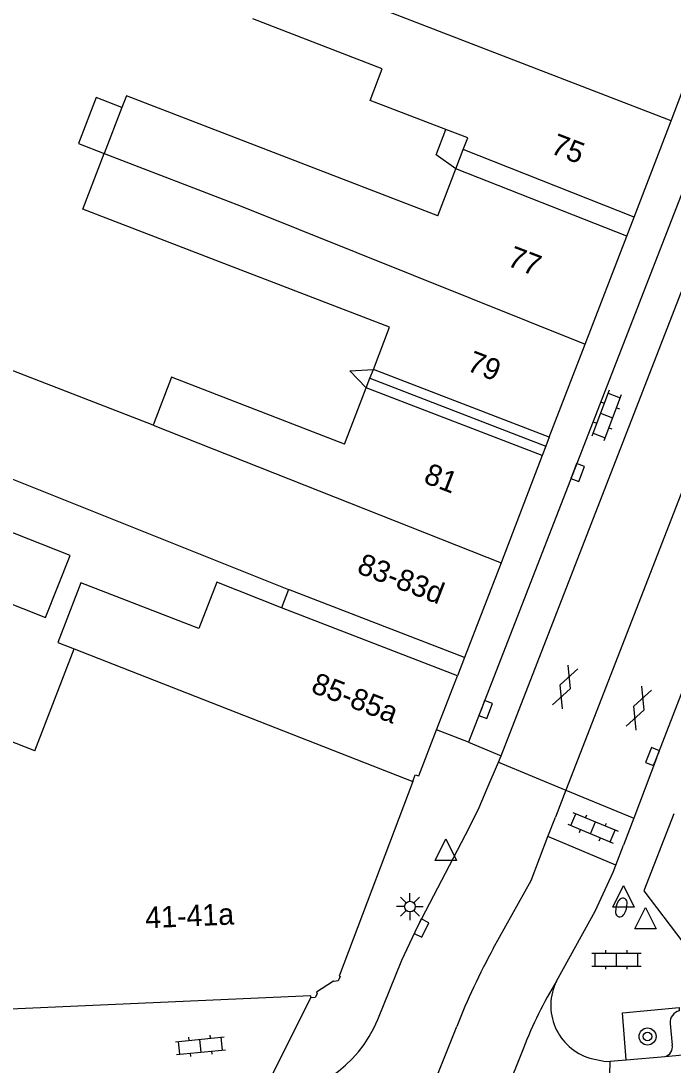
# Model space of a CAD drawing. Extents: x 132998 to 136004, y 396998 to 398512.
# Drawn here: x 134677.73 to 134708.25, y 397371.71 to 397420.57 of the extents above; entities that cross this region are included whole.
import ezdxf

# ---------------------------------------------------------------- set-up
doc = ezdxf.new("R2010")
doc.units = 0
for name, color, linetype in [('gg-afsc-erfafscheiding', 7, 'Continuous'), ('gg-anno-huisnummerreeks BGT', 7, 'Continuous'), ('gg-bbg-gedigitaliseerde bebouwing', 7, 'Continuous'), ('gg-bbg-gedigitaliseerde bebouwing onder overbouw', 7, 'Continuous'), ('gg-bbg-gedigitaliseerde overbouw', 7, 'Continuous'), ('gg-bbg-hoofdgebouw', 7, 'Continuous'), ('gg-bbg-luifel en loopbrug', 7, 'Continuous'), ('gg-bbg-pand overbouw', 7, 'Continuous'), ('gg-bbg-tussenscheiding', 7, 'Continuous'), ('gg-bbg-tussenscheiding niveau 01', 7, 'Continuous'), ('gg-knt-verharding', 7, 'Continuous'), ('gg-knt-verharding nz', 7, 'Continuous'), ('gt-grn-weggrens', 7, 'Continuous'), ('gt-symb-boom', 7, 'Continuous'), ('gt-symb-brandkraan', 7, 'Continuous'), ('gt-symb-gesloten verharding', 7, 'Continuous'), ('gt-symb-klinker verharding', 7, 'Continuous'), ('gt-symb-kolk', 7, 'Continuous'), ('gt-symb-lichtmast', 7, 'Continuous'), ('gt-symb-waterafsluiter', 7, 'Continuous')]:
    doc.layers.add(name, color=color, linetype=linetype)

# ---------------------------------------------------------------- blocks, each defined once
blk = doc.blocks.new('gt0-KOLK')
at = {"layer": 'gt-symb-kolk'}
blk.add_lwpolyline([(0, 0), (0.375, 0), (0.375, 0.4), (-0.375, 0.4), (-0.375, 0), (0, 0)], dxfattribs=at)
blk = doc.blocks.new('gt0-KL1')
at = {"layer": 'gt-symb-klinker verharding'}
for p, q in [((-1.15, 0.3), (1.15, 0.3)), ((-1, -0.3), (-1, 0.3)), ((-0.5, 0.3), (-0.5, 0.45)), ((0, -0.3), (0, 0.3)), ((0.5, 0.3), (0.5, 0.45)), ((1, -0.3), (1, 0.3)), ((-1.15, -0.3), (1.15, -0.3)), ((-0.5, -0.45), (-0.5, -0.3)), ((0.5, -0.45), (0.5, -0.3))]:
    blk.add_line(p, q, dxfattribs=at)
blk = doc.blocks.new('gt0-WAFSL')
at = {"layer": 'gt-symb-waterafsluiter'}
for p, q in [((-0.5, -0.333), (0, 0.667)), ((0, 0.667), (0.5, -0.333)), ((0.5, -0.333), (-0.5, -0.333))]:
    blk.add_line(p, q, dxfattribs=at)
blk = doc.blocks.new('gt0-BR')
at = {"layer": 'gt-symb-brandkraan'}
for centre, radius, start, end in [((-0.244, 0), 0.206, 107.5669, 252.4331), ((0.599, -2.664), 3, 106.892, 107.5669), ((0, -0.691), 0.938, 73.108, 106.892), ((-0.599, -2.664), 3, 72.4331, 73.108), ((0.244, 0), 0.206, 287.567, 72.4331), ((0.599, 2.664), 3, 252.4331, 253.108), ((0, 0.691), 0.938, 253.108, 286.8921), ((-0.599, 2.664), 3, 286.8921, 287.567)]:
    blk.add_arc(centre, radius, start, end, dxfattribs=at)
blk = doc.blocks.new('gt0-LMAST')
at = {"layer": 'gt-symb-lichtmast'}
for p, q in [((-0.005, 0.246), (-0.005, 0.621)), ((-0.182, 0.173), (-0.447, 0.438)), ((0.172, 0.173), (0.437, 0.438)), ((-0.255, -0.004), (-0.63, -0.004)), ((-0.182, -0.181), (-0.447, -0.446)), ((-0.005, -0.254), (-0.005, -0.629)), ((0.437, -0.446), (0.172, -0.181)), ((0.245, -0.004), (0.62, -0.004))]:
    blk.add_line(p, q, dxfattribs=at)
blk.add_circle((-0.005, -0.004), 0.25, dxfattribs=at)
blk = doc.blocks.new('gt0-BOOM')
at = {"layer": 'gt-symb-boom'}
for radius in [0.4, 0.2]:
    blk.add_circle((0, 0), radius, dxfattribs=at)
blk = doc.blocks.new('gt0-GESVH1')
at = {"layer": 'gt-symb-gesloten verharding'}
for p, q in [((-0.992, -0.261), (0.008, 0.239)), ((0.008, -0.261), (-0.992, 0.239)), ((0.008, 0.239), (1.008, -0.261)), ((1.008, 0.239), (0.008, -0.261))]:
    blk.add_line(p, q, dxfattribs=at)

msp = doc.modelspace()

# ---------------------------------------------------------------- linework, layer by layer
at = {"layer": 'gg-afsc-erfafscheiding'}
for points in [[(134698.082, 397413.654), (134697.168, 397414.312), (134697.621, 397415.485)], [(134693.893, 397403.406), (134693.128, 397404.194), (134694.222, 397404.26)]]:
    msp.add_lwpolyline(points, dxfattribs=at)
at = {"layer": 'gg-bbg-gedigitaliseerde bebouwing'}
for p, q in [((134694.64, 397418.328), (134688.584, 397420.661)), ((134682.458, 397416.52), (134681.631, 397414.374)), ((134697.235, 397411.455), (134698.082, 397413.654)), ((134683.913, 397401.648), (134657.331, 397411.971)), ((134692.878, 397400.772), (134693.893, 397403.406)), ((134678.374, 397386.416), (134680.215, 397391.195)), ((134678.374, 397386.416), (134675.549, 397387.53))]:
    msp.add_line(p, q, dxfattribs=at)
for points in [[(134697.621, 397415.485), (134694.072, 397416.852), (134694.64, 397418.328)], [(134697.235, 397411.455), (134682.669, 397417.068), (134682.458, 397416.52)], [(134698.428, 397414.551), (134698.637, 397415.093), (134697.621, 397415.485)], [(134687.029, 397409.299), (134680.626, 397411.766), (134681.631, 397414.374)], [(134694.222, 397404.26), (134694.982, 397406.235), (134687.029, 397409.299)], [(134665.887, 397402.945), (134666.346, 397404.137), (134677.125, 397399.829), (134676.912, 397399.297), (134690.257, 397393.964)], [(134692.878, 397400.772), (134684.778, 397403.893), (134683.913, 397401.648)], [(134689.922, 397393.103), (134686.893, 397394.312), (134686.06, 397392.144), (134680.531, 397394.275), (134679.459, 397391.491), (134680.215, 397391.195)]]:
    msp.add_lwpolyline(points, dxfattribs=at)
at = {"layer": 'gg-bbg-gedigitaliseerde bebouwing onder overbouw'}
for p, q in [((134706.427, 397411.389), (134698.428, 397414.551)), ((134706.081, 397410.492), (134698.082, 397413.654)), ((134702.458, 397401.087), (134694.222, 397404.26)), ((134702.128, 397400.233), (134693.893, 397403.406)), ((134698.489, 397390.784), (134690.257, 397393.964)), ((134698.157, 397389.922), (134689.922, 397393.103))]:
    msp.add_line(p, q, dxfattribs=at)
at = {"layer": 'gg-bbg-gedigitaliseerde overbouw'}
for p, q in [((134698.082, 397413.654), (134698.428, 397414.551)), ((134694.064, 397403.85), (134694.222, 397404.26)), ((134693.893, 397403.406), (134694.064, 397403.85)), ((134690.257, 397393.964), (134689.922, 397393.103))]:
    msp.add_line(p, q, dxfattribs=at)
at = {"layer": 'gg-bbg-hoofdgebouw'}
for p, q in [((134708.164, 397415.898), (134710.817, 397422.963)), ((134706.427, 397411.389), (134708.164, 397415.898)), ((134704.139, 397405.451), (134706.081, 397410.492)), ((134702.458, 397401.087), (134704.139, 397405.451)), ((134702.128, 397400.233), (134700.198, 397395.22)), ((134700.198, 397395.22), (134698.489, 397390.784)), ((134697.183, 397387.396), (134698.157, 397389.922)), ((134696.354, 397385.243), (134697.183, 397387.396))]:
    msp.add_line(p, q, dxfattribs=at)
for points in [[(134696.065, 397384.981), (134696.182, 397385.29), (134696.354, 397385.243)], [(134696.065, 397384.981), (134692.616, 397375.868), (134692.669, 397375.848), (134692.582, 397375.646), (134692.383, 397375.62), (134692.355, 397375.639), (134691.565, 397375.124), (134691.593, 397375.047), (134691.503, 397374.869), (134691.302, 397374.852)], [(134708.287, 397383.464), (134706.88, 397379.86), (134708.714, 397377.467)], [(134691.302, 397374.852), (134691.298, 397374.947), (134676.164, 397374.279)]]:
    msp.add_lwpolyline(points, dxfattribs=at)
at = {"layer": 'gg-bbg-luifel en loopbrug'}
for points in [[(134682.458, 397416.52), (134681.246, 397416.987), (134680.419, 397414.841), (134681.631, 397414.374)], [(134675.598, 397393.955), (134678.871, 397392.647), (134680.031, 397395.551), (134676.759, 397396.858), (134675.598, 397393.955)]]:
    msp.add_lwpolyline(points, dxfattribs=at)
at = {"layer": 'gg-bbg-pand overbouw'}
for p, q in [((134706.081, 397410.492), (134706.427, 397411.389)), ((134702.3, 397400.677), (134702.128, 397400.233)), ((134702.458, 397401.087), (134702.3, 397400.677)), ((134698.489, 397390.784), (134698.157, 397389.922))]:
    msp.add_line(p, q, dxfattribs=at)
at = {"layer": 'gg-bbg-tussenscheiding'}
for p, q in [((134708.164, 397415.898), (134694.242, 397421.262)), ((134683.913, 397401.648), (134700.198, 397395.22)), ((134680.215, 397391.195), (134696.065, 397384.981))]:
    msp.add_line(p, q, dxfattribs=at)
msp.add_lwpolyline([(134681.631, 397414.374), (134688.034, 397411.907), (134704.139, 397405.451)], dxfattribs=at)
at = {"layer": 'gg-bbg-tussenscheiding niveau 01'}
msp.add_line((134694.064, 397403.85), (134702.3, 397400.677), dxfattribs=at)
at = {"layer": 'gg-knt-verharding'}
for p, q in [((134709.777, 397415.385), (134698.669, 397386.825)), ((134700.203, 397386.178), (134711.302, 397414.772)), ((134698.669, 397386.825), (134700.203, 397386.178)), ((134700.079, 397385.887), (134700.203, 397386.178)), ((134707.476, 397386.072), (134706.408, 397383.264)), ((134699.552, 397384.646), (134700.079, 397385.887)), ((134700.079, 397385.887), (134703.23, 397384.581)), ((134699.173, 397383.762), (134699.552, 397384.646)), ((134703.23, 397384.581), (134706.408, 397383.264)), ((134706.408, 397383.264), (134705.926, 397381.995)), ((134705.57, 397381.06), (134702.395, 397382.401)), ((134705.57, 397381.06), (134705.926, 397381.995)), ((134708.118, 397373.66), (134708.206, 397372.647)), ((134705.176, 397366.414), (134705.309, 397371.9)), ((134705.309, 397371.9), (134706.06, 397371.963)), ((134706.06, 397371.963), (134707.875, 397372.116))]:
    msp.add_line(p, q, dxfattribs=at)
for points in [[(134707.476, 397386.072), (134715.252, 397406.116), (134720.051, 397418.423), (134737.439, 397463.289), (134741.438, 397473.525), (134745.921, 397485.143)], [(134699.836, 397377.17), (134701.607, 397380.345), (134702.395, 397382.401)], [(134702.791, 397375.644), (134704.601, 397378.92), (134705.448, 397380.739), (134705.57, 397381.06)], [(134706.06, 397371.963), (134705.876, 397374.154), (134708.528, 397374.403), (134708.542, 397374.252)], [(134690.425, 397351.906), (134692.696, 397357.629), (134693.516, 397361.008), (134693.934, 397362.626), (134694.416, 397364.227), (134698.124, 397373.514)], [(134701.244, 397372.501), (134697.725, 397363.718), (134697.4, 397362.685)], [(134704.355, 397372.037), (134705.094, 397371.882), (134705.309, 397371.9)]]:
    msp.add_lwpolyline(points, dxfattribs=at)
for centre, radius, start, end in [((134728.401, 397361.565), 32.55, 151.3523, 158.463), ((134720.138, 397365.154), 20.272, 148.8367, 158.7501), ((134708.663, 397373.718), 0.548, 102.7488, 186.0295), ((134707.78, 397372.544), 0.438, 282.502, 13.6231)]:
    msp.add_arc(centre, radius, start, end, dxfattribs=at)
at = {"layer": 'gg-knt-verharding nz'}
for p, q in [((134703.23, 397384.581), (134702.746, 397383.318)), ((134702.395, 397382.401), (134702.746, 397383.318)), ((134707.875, 397372.116), (134719.957, 397373.287))]:
    msp.add_line(p, q, dxfattribs=at)
for points in [[(134733.121, 397461.599), (134715.929, 397417.222), (134703.23, 397384.581)], [(134694.436, 397373.841), (134695.553, 397376.622), (134696.3, 397378.209), (134698.726, 397382.85), (134699.173, 397383.762)]]:
    msp.add_lwpolyline(points, dxfattribs=at)
for centre, radius, start, end in [((134705.106, 397374.505), 2.58, 153.8091, 253.0741), ((134688.871, 397376.179), 6.036, 270.54, 337.2138)]:
    msp.add_arc(centre, radius, start, end, dxfattribs=at)
at = {"layer": 'gt-grn-weggrens'}
for p, q in [((134698.669, 397386.825), (134697.183, 397387.396)), ((134688.928, 397370.143), (134691.302, 397374.852))]:
    msp.add_line(p, q, dxfattribs=at)

# ---------------------------------------------------------------- block references
at = {"layer": 'gt-symb-boom'}
msp.add_blockref('gt0-BOOM', (134707.056, 397373.046), dxfattribs=at)
at = {"layer": 'gt-symb-brandkraan', "rotation": 74.52901902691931}
msp.add_blockref('gt0-BR', (134705.829, 397379.085), dxfattribs=at)
at = {"layer": 'gt-symb-gesloten verharding', "rotation": -110.97171055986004}
for p in [(134703.209, 397389.41), (134706.66, 397388.415)]:
    msp.add_blockref('gt0-GESVH1', p, dxfattribs=at)
at = {"layer": 'gt-symb-klinker verharding'}
for p, rotation in [((134705.139, 397402.105), -110.73714811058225), ((134704.502, 397382.813), -22.589003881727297), ((134686.13, 397372.615), 5.568024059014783)]:
    msp.add_blockref('gt0-KL1', p, dxfattribs=dict(at, rotation=rotation))
msp.add_blockref('gt0-KL1', (134705.6, 397376.642), dxfattribs=at)
at = {"layer": 'gt-symb-kolk'}
for p, rotation in [((134703.601, 397399.515), -111.15264520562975), ((134699.292, 397388.414), -110.24750151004), ((134707.476, 397386.072), 68.64562263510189), ((134696.3, 397378.209), -115.95876926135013)]:
    msp.add_blockref('gt0-KOLK', p, dxfattribs=dict(at, rotation=rotation))
at = {"layer": 'gt-symb-lichtmast'}
msp.add_blockref('gt0-LMAST', (134695.939, 397379.128), dxfattribs=at)
at = {"layer": 'gt-symb-waterafsluiter'}
for p in [(134697.611, 397381.623), (134705.933, 397379.439), (134706.958, 397378.42)]:
    msp.add_blockref('gt0-WAFSL', p, dxfattribs=at)

# ---------------------------------------------------------------- texts
at = {"layer": 'gg-anno-huisnummerreeks BGT'}
for s, rotation, p in [('75', 338.9, (134702.466, 397414.397)), ('77', 339, (134700.439, 397409.133)), ('79', 339, (134698.549, 397404.229)), ('81', 338.9, (134696.525, 397398.977)), ('83-83d', 338.9, (134693.402, 397394.756)), ('85-85a', 338.9, (134691.252, 397389.173)), ('41-41a', 2.5, (134683.562, 397378.11))]:
    msp.add_text(s, height=1, rotation=rotation, dxfattribs=at).set_placement(p)

doc.saveas('drawing.dxf')
